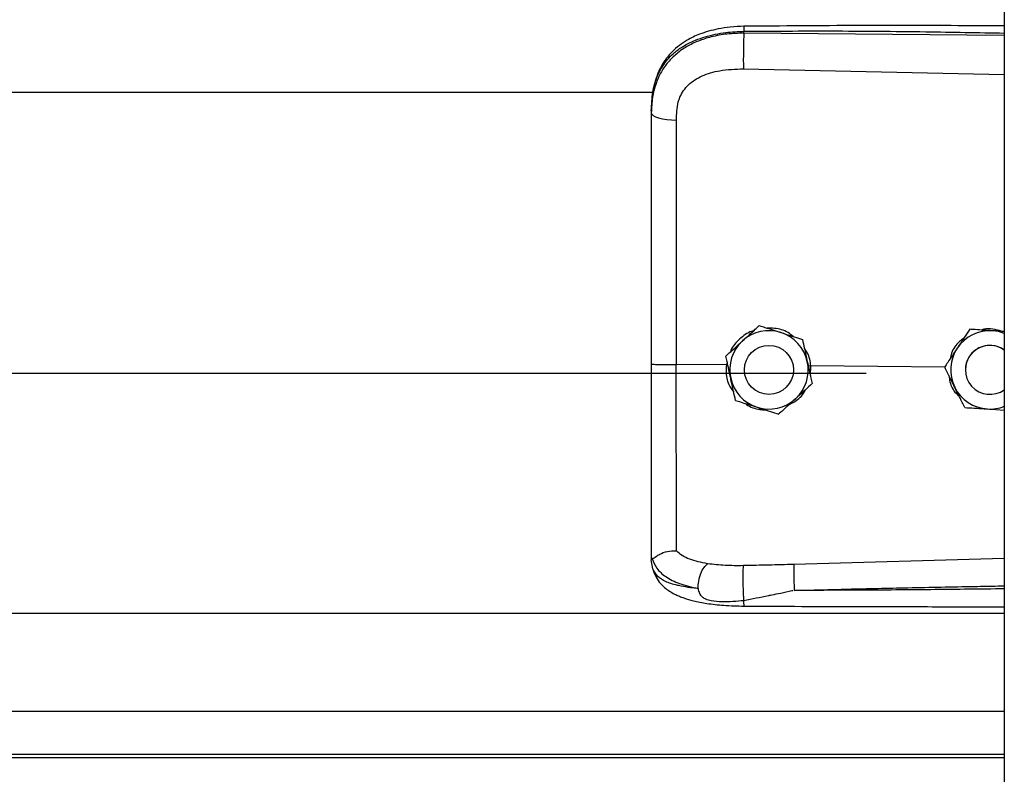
# Model space of a CAD drawing. Header units: inches. Extents: x 170 to 284, y 215 to 248.
# Tile 884 of 1056: x 230.981 to 231.196, y 241.619 to 241.784. Entities that reach past the tile are written whole.
import ezdxf

# ---------------------------------------------------------------- set-up
doc = ezdxf.new("R2010")
doc.units = ezdxf.units.IN
doc.header["$LTSCALE"] = 0.25
doc.header["$MEASUREMENT"] = 0
doc.layers.add('LH TOP OF HOOD', color=7, linetype='Continuous')

msp = doc.modelspace()

# ---------------------------------------------------------------- linework, layer by layer
at = {"layer": 'LH TOP OF HOOD'}
for p, q in [((231.1959333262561, 244.0215643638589), (231.195933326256, 239.8211148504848)), ((231.1390860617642, 241.7810495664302), (231.1390860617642, 241.7814609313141)), ((231.195933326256, 241.7805128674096), (231.1390860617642, 241.7810495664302)), ((231.1389900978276, 241.7732607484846), (231.195933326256, 241.7720511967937)), ((227.2401614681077, 241.768185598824), (231.119382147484, 241.768185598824)), ((231.118890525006, 241.7641263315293), (231.118890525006, 241.7636380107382)), ((231.142461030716, 241.7171944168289), (231.142461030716, 241.7171927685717)), ((231.1884045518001, 241.7163979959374), (231.1884045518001, 241.7163996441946)), ((231.1894534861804, 241.7163317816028), (231.1884045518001, 241.7163996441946)), ((231.1518791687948, 241.7141937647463), (231.1518791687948, 241.7141921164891)), ((231.1351533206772, 241.710538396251), (231.1351533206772, 241.7105367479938)), ((231.135447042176, 241.709192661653), (231.1352617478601, 241.7086031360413)), ((227.193781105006, 241.7067931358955), (231.165765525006, 241.7067931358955)), ((231.1352617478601, 241.7086031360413), (231.1243481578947, 241.7087076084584)), ((231.1352617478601, 241.7086031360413), (231.1352639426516, 241.708602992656)), ((231.1392212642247, 241.7075358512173), (231.1392212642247, 241.7075350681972)), ((231.1499216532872, 241.7075350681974), (231.1499216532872, 241.7075358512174)), ((231.1536994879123, 241.7084265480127), (231.1531514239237, 241.7083725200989)), ((231.1536023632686, 241.7063090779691), (231.1536994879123, 241.7084265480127)), ((231.1536994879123, 241.7084265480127), (231.153701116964, 241.708426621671)), ((231.1829331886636, 241.708146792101), (231.153701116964, 241.708426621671)), ((231.1829192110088, 241.7081750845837), (231.1829192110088, 241.7081767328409)), ((231.1874329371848, 241.7075358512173), (231.1874329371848, 241.7075350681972)), ((231.1539895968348, 241.7045370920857), (231.1539895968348, 241.7045354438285)), ((231.1922297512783, 241.6989934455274), (231.195933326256, 241.6987536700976)), ((231.118890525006, 241.6665849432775), (231.118890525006, 241.6660561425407)), ((231.1192302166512, 241.664070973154), (231.118890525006, 241.6660561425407)), ((231.195933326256, 241.6663794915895), (231.1499976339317, 241.6650476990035)), ((227.163613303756, 241.6544075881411), (231.195933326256, 241.6544075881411)), ((227.163613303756, 241.6330286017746), (231.195933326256, 241.6330286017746)), ((231.195933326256, 241.6235433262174), (227.163613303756, 241.6235433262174)), ((227.163613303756, 241.6229039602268), (231.195933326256, 241.6229039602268))]:
    msp.add_line(p, q, dxfattribs=at)
at = {"layer": 'LH TOP OF HOOD', "flags": 128}
msp.add_lwpolyline([(231.118890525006, 241.7636380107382), (231.1189944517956, 241.7633422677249), (231.1193024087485, 241.7630574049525), (231.119803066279, 241.7627939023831), (231.1204780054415, 241.7625614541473), (231.121302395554, 241.7623686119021), (231.1222459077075, 241.7622224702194), (231.1232738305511, 241.7621284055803), (231.124348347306, 241.7620898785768)], dxfattribs=at)
at = {"layer": 'LH TOP OF HOOD'}
msp.add_circle((231.1445714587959, 241.7075350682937), 0.005350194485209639, dxfattribs=at)
for centre, radius, start, end in [((231.1445714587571, 241.7075358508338), 0.008560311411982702, 72.32793711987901, 132.3279357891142), ((231.1445714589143, 241.7075358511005), 0.00856031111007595, 12.32793744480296, 72.32793758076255), ((231.192783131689, 241.7075358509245), 0.008560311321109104, 86.29353550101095, 146.2935346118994), ((231.1927831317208, 241.7075358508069), 0.008560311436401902, 68.4076756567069, 86.29353576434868), ((231.1445714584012, 241.7075358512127), 0.008560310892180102, 132.3279357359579, 192.3279369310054), ((231.192783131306, 241.7075358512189), 0.008560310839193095, 146.2935348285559, 206.2935362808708), ((231.1927831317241, 241.7075358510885), 0.005350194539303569, 53.92810144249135, 179.9999986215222), ((231.1927831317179, 241.7075350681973), 0.005350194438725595, 53.92810057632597, 306.071899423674), ((231.1445714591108, 241.707535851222), 0.008560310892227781, 312.3279357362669, 12.32793693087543), ((231.1445714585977, 241.7075358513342), 0.008560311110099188, 192.3279374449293, 252.327937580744), ((231.1927831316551, 241.7075358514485), 0.008560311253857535, 206.2935366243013, 266.29353606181), ((231.1445714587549, 241.7075358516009), 0.008560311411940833, 252.3279371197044, 312.3279357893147), ((231.1927831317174, 241.7075358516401), 0.00856031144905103, 266.293535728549, 291.5923243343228)]:
    msp.add_arc(centre, radius, start, end, dxfattribs=at)
for points, knots in [([(231.1391046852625, 241.7825530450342), (231.1381060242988, 241.7825145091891), (231.1362142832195, 241.7824415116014), (231.1329052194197, 241.7819131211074), (231.1296777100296, 241.7810191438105), (231.126930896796, 241.7797148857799), (231.1249450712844, 241.7783922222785), (231.123303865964, 241.7769467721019), (231.1219887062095, 241.775358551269), (231.1209135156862, 241.7736058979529), (231.1200562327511, 241.7716961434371), (231.1193113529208, 241.7691775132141), (231.1190959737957, 241.7672398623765), (231.1189769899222, 241.7661694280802)], [0, 0, 0, 0, 0.09774743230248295, 0.1851607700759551, 0.3306121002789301, 0.4364670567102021, 0.5083182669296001, 0.5850061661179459, 0.6719760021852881, 0.730794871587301, 0.8036787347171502, 0.8915444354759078, 1, 1, 1, 1]), ([(231.139104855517, 241.7825371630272), (231.1391036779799, 241.7825411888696), (231.139099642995, 241.7825549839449), (231.1390944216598, 241.7824400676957), (231.1390878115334, 241.7821472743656), (231.1390867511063, 241.7817313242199), (231.1390860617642, 241.7814609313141)], [0, 0, 0, 0, 0.09787641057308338, 0.3353863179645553, 0.5679606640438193, 1, 1, 1, 1]), ([(231.195933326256, 241.7826359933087), (231.1930341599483, 241.7826507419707), (231.1824062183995, 241.7827048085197), (231.1634627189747, 241.7827414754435), (231.1474194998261, 241.7826173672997), (231.1391046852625, 241.7825530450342)], [0, 0, 0, 0, 0.1530455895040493, 0.561043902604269, 1, 1, 1, 1]), ([(231.118890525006, 241.7641263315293), (231.118953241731, 241.7654827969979), (231.1190716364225, 241.768043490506), (231.1200411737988, 241.7715344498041), (231.1213304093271, 241.7739463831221), (231.1226942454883, 241.7756491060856), (231.1237772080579, 241.776692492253), (231.1248361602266, 241.7775209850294), (231.1258256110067, 241.7781809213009), (231.1270599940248, 241.778875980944), (231.1286540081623, 241.7796016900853), (231.1313177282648, 241.7805097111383), (231.1348528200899, 241.7812696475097), (231.1377593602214, 241.781400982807), (231.1390860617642, 241.7814609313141)], [0, 0, 0, 0, 0.1307156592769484, 0.2467609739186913, 0.3577928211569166, 0.4170971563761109, 0.4791482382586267, 0.5177152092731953, 0.5590896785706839, 0.603294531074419, 0.6633484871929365, 0.7353692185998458, 0.8792082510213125, 0.9999999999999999, 0.9999999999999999, 0.9999999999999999, 0.9999999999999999]), ([(231.1390860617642, 241.7810495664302), (231.1378701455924, 241.7810162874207), (231.135438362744, 241.7809497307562), (231.1320975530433, 241.7803279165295), (231.1291397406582, 241.7793856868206), (231.1265971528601, 241.7781680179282), (231.1243656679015, 241.7766225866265), (231.1224940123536, 241.7747813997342), (231.121013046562, 241.7726510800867), (231.1198374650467, 241.770081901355), (231.1190446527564, 241.7670300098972), (231.1189419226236, 241.7647691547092), (231.118890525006, 241.7636380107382)], [0, 0, 0, 0, 0.1111703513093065, 0.222336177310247, 0.3162781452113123, 0.4102081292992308, 0.5024030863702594, 0.5945790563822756, 0.6845432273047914, 0.774504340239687, 0.8871807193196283, 1, 1, 1, 1]), ([(231.1390860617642, 241.7810495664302), (231.1390643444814, 241.7804737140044), (231.1390192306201, 241.7792774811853), (231.1389782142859, 241.777052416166), (231.1389649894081, 241.7748750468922), (231.1389819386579, 241.7737853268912), (231.1389900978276, 241.7732607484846)], [0, 0, 0, 0, 0.2406941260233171, 0.5000000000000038, 0.7593058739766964, 1, 1, 1, 1]), ([(231.1390860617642, 241.7814609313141), (231.1453919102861, 241.7815002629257), (231.1586309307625, 241.7815828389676), (231.1775805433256, 241.7814016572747), (231.1902210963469, 241.7811806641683), (231.195933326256, 241.7810807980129)], [0, 0, 0, 0, 0.3326703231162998, 0.6984356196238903, 1, 1, 1, 1]), ([(231.1247739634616, 241.7660231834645), (231.1247739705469, 241.7660232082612), (231.1248765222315, 241.7663821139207), (231.1253717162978, 241.7677883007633), (231.1269077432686, 241.7699909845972), (231.1299747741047, 241.7718942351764), (231.1340909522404, 241.7731058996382), (231.1372437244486, 241.773205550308), (231.1389900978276, 241.7732607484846)], [0, 0, 0, 0, 4.497367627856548e-06, 0.06509473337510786, 0.261670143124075, 0.475310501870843, 0.7093656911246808, 1, 1, 1, 1]), ([(231.124348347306, 241.7620898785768), (231.1244183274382, 241.7634145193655), (231.1244883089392, 241.764739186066), (231.1247739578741, 241.7660231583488), (231.1247739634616, 241.7660231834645)], [0, 0, 0, 0, 0.9999804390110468, 0.9999999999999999, 0.9999999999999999, 0.9999999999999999, 0.9999999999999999]), ([(231.118890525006, 241.7636380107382), (231.118890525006, 241.7600078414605), (231.118890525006, 241.7527369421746), (231.118890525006, 241.741656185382), (231.118890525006, 241.7304735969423), (231.118890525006, 241.7195049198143), (231.118890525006, 241.7122570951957), (231.118890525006, 241.7087772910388)], [0, 0, 0, 0, 0.2027568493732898, 0.4061035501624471, 0.6088604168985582, 0.8122072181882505, 1, 1, 1, 1]), ([(231.1243481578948, 241.7087076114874), (231.1243481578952, 241.7087076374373), (231.1243482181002, 241.7120939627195), (231.1243483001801, 241.7191406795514), (231.12434834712, 241.7298138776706), (231.1243483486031, 241.7406899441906), (231.1243483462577, 241.7514772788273), (231.1243483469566, 241.7585523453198), (231.124348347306, 241.7620898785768)], [0, 0, 0, 0, 1.439079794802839e-06, 0.1877923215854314, 0.3908439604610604, 0.59389561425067, 0.7969478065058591, 1, 1, 1, 1]), ([(231.1411817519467, 241.7160293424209), (231.1410465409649, 241.7159992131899), (231.1398947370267, 241.7157425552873), (231.1381374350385, 241.7142837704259), (231.136518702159, 241.7126741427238), (231.1361908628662, 241.711565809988), (231.1361575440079, 241.7114531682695)], [0, 0, 0, 0, 0.05931474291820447, 0.5052766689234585, 0.9497204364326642, 1, 1, 1, 1]), ([(231.1388071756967, 241.7138666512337), (231.1397477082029, 241.7147232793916), (231.1410021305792, 241.7158657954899), (231.1421690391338, 241.716928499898), (231.142461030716, 241.7171944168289)], [0, 0, 0, 0, 0.7497733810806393, 1, 1, 1, 1]), ([(231.1388071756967, 241.713864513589), (231.1397477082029, 241.7147212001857), (231.1410021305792, 241.715863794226), (231.1421690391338, 241.7169267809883), (231.142461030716, 241.7171927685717)], [0, 0, 0, 0, 0.7497733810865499, 1, 1, 1, 1]), ([(231.142461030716, 241.7171944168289), (231.1428587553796, 241.7170677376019), (231.1443635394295, 241.7165884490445), (231.1459805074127, 241.7160733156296), (231.1471700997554, 241.7156943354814)], [0, 0, 0, 0, 0.2643068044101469, 1, 1, 1, 1]), ([(231.142461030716, 241.7171927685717), (231.1428587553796, 241.7170660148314), (231.1443635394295, 241.7165864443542), (231.1459805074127, 241.7160712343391), (231.1471700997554, 241.7156921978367)], [0, 0, 0, 0, 0.2643068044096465, 1, 1, 1, 1]), ([(231.1498315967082, 241.7148462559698), (231.1494748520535, 241.7151363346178), (231.1483112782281, 241.7160824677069), (231.1462597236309, 241.7166499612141), (231.1446901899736, 241.7166537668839), (231.1441542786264, 241.7166550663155)], [0, 0, 0, 0, 0.2255168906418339, 0.7355556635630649, 1, 1, 1, 1]), ([(231.1471700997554, 241.7156943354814), (231.1473564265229, 241.7156349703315), (231.1488137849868, 241.7151706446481), (231.1504118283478, 241.7146614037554), (231.1517362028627, 241.7142393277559), (231.1518791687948, 241.7141937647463)], [0, 0, 0, 0, 0.1156468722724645, 0.9045342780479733, 0.9999999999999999, 0.9999999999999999, 0.9999999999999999, 0.9999999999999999]), ([(231.1471700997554, 241.7156921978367), (231.1473564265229, 241.7156328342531), (231.1488137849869, 241.7151685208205), (231.1504118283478, 241.7146594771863), (231.1517362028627, 241.7142376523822), (231.1518791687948, 241.7141921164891)], [0, 0, 0, 0, 0.1156468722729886, 0.9045342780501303, 1, 1, 1, 1]), ([(231.1884045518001, 241.7163996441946), (231.1880247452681, 241.715830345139), (231.1872561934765, 241.7146783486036), (231.1863200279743, 241.7132750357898), (231.1857840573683, 241.7124715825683), (231.1856618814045, 241.7122884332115)], [0, 0, 0, 0, 0.4299704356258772, 0.8700602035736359, 1, 1, 1, 1]), ([(231.1884045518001, 241.7163979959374), (231.1880247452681, 241.7158285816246), (231.1872561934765, 241.7146763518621), (231.1863200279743, 241.7132729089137), (231.1857840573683, 241.7124694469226), (231.1856618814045, 241.7122862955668)], [0, 0, 0, 0, 0.42997043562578, 0.8700602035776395, 0.9999999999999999, 0.9999999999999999, 0.9999999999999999, 0.9999999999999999]), ([(231.1933365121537, 241.7160782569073), (231.192066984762, 241.7161605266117), (231.1903737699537, 241.7162702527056), (231.1887986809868, 241.716372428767), (231.1884045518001, 241.7163979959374)], [0, 0, 0, 0, 0.749773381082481, 1, 1, 1, 1]), ([(231.1954080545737, 241.7159461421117), (231.1947471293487, 241.7161462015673), (231.1934767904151, 241.7165307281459), (231.1919135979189, 241.716555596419), (231.1911336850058, 241.7162934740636), (231.1909578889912, 241.71623439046)], [0, 0, 0, 0, 0.4565421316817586, 0.8775020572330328, 1, 1, 1, 1]), ([(231.195933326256, 241.7159101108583), (231.1952903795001, 241.7159517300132), (231.1944315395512, 241.7160073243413), (231.1935564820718, 241.7160640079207), (231.1933365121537, 241.7160782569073)], [0, 0, 0, 0, 0.74862232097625, 0.9999999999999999, 0.9999999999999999, 0.9999999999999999, 0.9999999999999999]), ([(231.1351533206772, 241.710538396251), (231.1356593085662, 241.7109993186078), (231.1366831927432, 241.7119320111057), (231.1379303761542, 241.713068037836), (231.1386444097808, 241.7137183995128), (231.1388071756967, 241.7138666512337)], [0, 0, 0, 0, 0.4299704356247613, 0.8700602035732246, 1, 1, 1, 1]), ([(231.1351533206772, 241.7105367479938), (231.1356593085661, 241.7109975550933), (231.1366831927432, 241.7119300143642), (231.1379303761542, 241.7130659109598), (231.1386444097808, 241.7137162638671), (231.1388071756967, 241.713864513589)], [0, 0, 0, 0, 0.4299704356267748, 0.8700602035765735, 1, 1, 1, 1]), ([(231.1518791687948, 241.7141937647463), (231.1520252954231, 241.7135251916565), (231.1523209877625, 241.7121723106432), (231.1526811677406, 241.7105243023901), (231.1528873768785, 241.7095807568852), (231.1529343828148, 241.7093656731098)], [0, 0, 0, 0, 0.4299704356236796, 0.8700602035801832, 1, 1, 1, 1]), ([(231.1518791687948, 241.7141921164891), (231.1520252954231, 241.713523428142), (231.1523209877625, 241.7121703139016), (231.1526811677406, 241.710522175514), (231.1528873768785, 241.7095786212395), (231.1529343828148, 241.709363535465)], [0, 0, 0, 0, 0.4299704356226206, 0.8700602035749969, 1, 1, 1, 1]), ([(231.1870625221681, 241.714388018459), (231.1867429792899, 241.7141700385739), (231.1855895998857, 241.7133832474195), (231.1844962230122, 241.7117826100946), (231.1841983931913, 241.7103778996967), (231.1841102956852, 241.7099623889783)], [0, 0, 0, 0, 0.2125142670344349, 0.7670631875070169, 1, 1, 1, 1]), ([(231.153701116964, 241.708426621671), (231.1537011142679, 241.7084266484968), (231.1536030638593, 241.709402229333), (231.153343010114, 241.7107944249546), (231.1525385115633, 241.7118838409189), (231.1523190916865, 241.7121809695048)], [0, 0, 0, 0, 1.999769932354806e-05, 0.7272642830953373, 1, 1, 1, 1]), ([(231.1856618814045, 241.7122884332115), (231.1849558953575, 241.7112300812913), (231.1840142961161, 241.7098185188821), (231.1831383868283, 241.7085053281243), (231.1829192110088, 241.7081767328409)], [0, 0, 0, 0, 0.7497733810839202, 1, 1, 1, 1]), ([(231.1856618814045, 241.7122862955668), (231.1849558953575, 241.7112280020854), (231.184014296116, 241.7098165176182), (231.1831383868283, 241.7085036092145), (231.1829192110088, 241.7081750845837)], [0, 0, 0, 0, 0.7497733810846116, 1, 1, 1, 1]), ([(231.1362085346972, 241.7057081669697), (231.1359369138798, 241.7069510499), (231.1355746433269, 241.7086087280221), (231.1352376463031, 241.7101508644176), (231.1351533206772, 241.7105367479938)], [0, 0, 0, 0, 0.7497733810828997, 1, 1, 1, 1]), ([(231.1529343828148, 241.7093656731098), (231.1532060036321, 241.7081227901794), (231.1535682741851, 241.7064651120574), (231.1539052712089, 241.7049229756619), (231.1539895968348, 241.7045370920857)], [0, 0, 0, 0, 0.7497733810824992, 1, 1, 1, 1]), ([(231.1529343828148, 241.709363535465), (231.1532060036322, 241.7081207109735), (231.1535682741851, 241.7064631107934), (231.1539052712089, 241.7049212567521), (231.1539895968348, 241.7045354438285)], [0, 0, 0, 0, 0.7497733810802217, 1, 1, 1, 1]), ([(231.118890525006, 241.7087772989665), (231.118890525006, 241.7057399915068), (231.118890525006, 241.6995645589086), (231.118890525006, 241.6907775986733), (231.118890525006, 241.6826110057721), (231.118890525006, 241.6760309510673), (231.118890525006, 241.6706462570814), (231.118890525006, 241.6679457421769), (231.118890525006, 241.6665849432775)], [0, 0, 0, 0, 0.1870908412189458, 0.3803918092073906, 0.5558755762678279, 0.7364481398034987, 0.8671952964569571, 1, 1, 1, 1]), ([(231.1243483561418, 241.6680170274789), (231.1243483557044, 241.6682797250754), (231.1243483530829, 241.6698542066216), (231.1243483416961, 241.6732856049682), (231.1243482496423, 241.6788869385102), (231.124347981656, 241.685326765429), (231.1243476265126, 241.692552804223), (231.1243473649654, 241.7004276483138), (231.1243474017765, 241.7059556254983), (231.1243474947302, 241.7087075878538), (231.1243474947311, 241.7087076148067)], [0, 0, 0, 0, 0.03155846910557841, 0.1891461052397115, 0.3467338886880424, 0.5043277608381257, 0.6619226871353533, 0.8309600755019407, 0.9999983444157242, 1, 1, 1, 1]), ([(231.1352639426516, 241.708602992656), (231.1352301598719, 241.7081491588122), (231.1351234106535, 241.7067151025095), (231.1355400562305, 241.7045526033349), (231.1364915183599, 241.7031962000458), (231.1368779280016, 241.7026453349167)], [0, 0, 0, 0, 0.2156616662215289, 0.6814629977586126, 1, 1, 1, 1]), ([(231.1851085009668, 241.7037438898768), (231.185021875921, 241.7039192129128), (231.1843443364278, 241.7052905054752), (231.1836013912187, 241.7067942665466), (231.1829856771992, 241.7080405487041), (231.1829192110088, 241.7081750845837)], [0, 0, 0, 0, 0.1156468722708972, 0.9045342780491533, 1, 1, 1, 1]), ([(231.1372637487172, 241.7008800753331), (231.1371176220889, 241.701548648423), (231.1368219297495, 241.7029015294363), (231.1364617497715, 241.7045495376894), (231.1362555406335, 241.7054930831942), (231.1362085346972, 241.7057081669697)], [0, 0, 0, 0, 0.4299704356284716, 0.8700602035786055, 1, 1, 1, 1]), ([(231.1539895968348, 241.7045354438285), (231.1534836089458, 241.7040745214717), (231.1524597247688, 241.7031418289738), (231.1512125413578, 241.7020058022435), (231.1504985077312, 241.7013554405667), (231.1503357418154, 241.7012071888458)], [0, 0, 0, 0, 0.4299704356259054, 0.8700602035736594, 0.9999999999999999, 0.9999999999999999, 0.9999999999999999, 0.9999999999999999]), ([(231.1838551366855, 241.7062807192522), (231.1839036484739, 241.7058188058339), (231.1840502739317, 241.7044226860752), (231.1848959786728, 241.702826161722), (231.185830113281, 241.7020176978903), (231.1860595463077, 241.7018191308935)], [0, 0, 0, 0, 0.2716700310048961, 0.8211147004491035, 1, 1, 1, 1]), ([(231.1489787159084, 241.6999712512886), (231.1494874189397, 241.7002333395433), (231.150893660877, 241.7009578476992), (231.1521341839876, 241.7021892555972), (231.1525134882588, 241.703168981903), (231.1525265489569, 241.7032027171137)], [0, 0, 0, 0, 0.3536960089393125, 0.9777456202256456, 0.9999999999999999, 0.9999999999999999, 0.9999999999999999, 0.9999999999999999]), ([(231.1872977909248, 241.6993131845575), (231.1871128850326, 241.6996873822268), (231.1864132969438, 241.7011031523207), (231.1856615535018, 241.7026245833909), (231.1851085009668, 241.7037438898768)], [0, 0, 0, 0, 0.2643068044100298, 1, 1, 1, 1]), ([(231.1372637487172, 241.7008800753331), (231.1376614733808, 241.7007533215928), (231.1391662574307, 241.7002737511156), (231.1407832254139, 241.6997585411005), (231.1419728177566, 241.6993795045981)], [0, 0, 0, 0, 0.2643068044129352, 1, 1, 1, 1]), ([(231.1503357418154, 241.7012071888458), (231.149395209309, 241.7003505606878), (231.1481407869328, 241.6992080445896), (231.1469738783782, 241.6981453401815), (231.146681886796, 241.6978794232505)], [0, 0, 0, 0, 0.749773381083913, 1, 1, 1, 1]), ([(231.1394223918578, 241.7001921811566), (231.1395017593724, 241.700125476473), (231.1403748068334, 241.6993917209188), (231.1419449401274, 241.6989125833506), (231.1433794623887, 241.6988281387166), (231.1437770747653, 241.6988047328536)], [0, 0, 0, 0, 0.06740964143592, 0.7415101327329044, 1, 1, 1, 1]), ([(231.1419728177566, 241.6993795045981), (231.1421591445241, 241.6993201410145), (231.143616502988, 241.6988558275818), (231.145214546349, 241.6983467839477), (231.1465389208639, 241.6979249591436), (231.146681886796, 241.6978794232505)], [0, 0, 0, 0, 0.1156468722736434, 0.9045342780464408, 0.9999999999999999, 0.9999999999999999, 0.9999999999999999, 0.9999999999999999]), ([(231.1872977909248, 241.6993131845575), (231.187980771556, 241.6992688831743), (231.1893628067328, 241.699179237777), (231.1910462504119, 241.6990701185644), (231.192010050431, 241.6990076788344), (231.1922297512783, 241.6989934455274)], [0, 0, 0, 0, 0.4299704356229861, 0.8700602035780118, 1, 1, 1, 1]), ([(231.1190875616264, 241.6663346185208), (231.1191366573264, 241.6663260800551), (231.1192374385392, 241.666308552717), (231.1195291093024, 241.6664947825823), (231.1199945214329, 241.666825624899), (231.1208707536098, 241.6674056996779), (231.1223499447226, 241.6680238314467), (231.1236907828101, 241.6680199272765), (231.124348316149, 241.6680180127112)], [0, 0, 0, 0, 0.1136768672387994, 0.2333502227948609, 0.3620694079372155, 0.5019163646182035, 0.7557448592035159, 0.9999999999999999, 0.9999999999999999, 0.9999999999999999, 0.9999999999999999]), ([(231.1311825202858, 241.6651930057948), (231.1298089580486, 241.6654808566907), (231.1277245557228, 241.6659176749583), (231.1255487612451, 241.6669583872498), (231.1247497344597, 241.6676636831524), (231.1243483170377, 241.6680180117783)], [0, 0, 0, 0, 0.4901989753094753, 0.7438846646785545, 1, 1, 1, 1]), ([(231.118890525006, 241.6665849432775), (231.1188905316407, 241.6665836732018), (231.118890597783, 241.6665710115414), (231.1188977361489, 241.6664668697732), (231.1189961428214, 241.6663885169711), (231.1190838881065, 241.6663186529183)], [0, 0, 0, 0, 0.01193493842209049, 0.1189819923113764, 1, 1, 1, 1]), ([(231.1190833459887, 241.6663344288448), (231.1193589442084, 241.6656124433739), (231.1199250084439, 241.6641295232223), (231.121977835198, 241.6622962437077), (231.1249660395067, 241.6607382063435), (231.1276931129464, 241.6601150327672), (231.1290929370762, 241.6597951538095)], [0, 0, 0, 0, 0.2305257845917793, 0.473487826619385, 0.7297379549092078, 1, 1, 1, 1]), ([(231.1290918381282, 241.6597934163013), (231.1285455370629, 241.6598505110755), (231.1272405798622, 241.6599868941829), (231.1258418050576, 241.6602150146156), (231.1248868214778, 241.6604088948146), (231.1236534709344, 241.660686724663), (231.1219671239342, 241.6612529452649), (231.1201473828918, 241.6623784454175), (231.1195418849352, 241.6634958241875), (231.1192302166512, 241.664070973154)], [0, 0, 0, 0, 0.1091879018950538, 0.260818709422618, 0.3077983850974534, 0.3355235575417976, 0.5627886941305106, 0.7749539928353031, 1, 1, 1, 1]), ([(231.1192471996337, 241.6640249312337), (231.1194361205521, 241.6634380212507), (231.1197908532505, 241.6623359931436), (231.1208039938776, 241.6609174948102), (231.1219330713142, 241.6598415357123), (231.123080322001, 241.6590446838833), (231.1241275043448, 241.6584882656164), (231.1250704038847, 241.6580761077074), (231.1263158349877, 241.6576097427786), (231.1282607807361, 241.6570492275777), (231.1311398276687, 241.6564877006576), (231.13487347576, 241.6560654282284), (231.1376548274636, 241.6559979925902), (231.1391430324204, 241.6559619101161)], [0, 0, 0, 0, 0.09843102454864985, 0.1848217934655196, 0.2573083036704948, 0.3158871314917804, 0.3722739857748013, 0.4121400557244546, 0.4615923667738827, 0.5575876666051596, 0.6828759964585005, 0.8303179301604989, 1, 1, 1, 1]), ([(231.1290929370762, 241.6597951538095), (231.1291179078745, 241.6603254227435), (231.1291697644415, 241.6614266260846), (231.1296456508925, 241.6630884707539), (231.1303497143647, 241.6644746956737), (231.130911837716, 241.6649595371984), (231.1311825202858, 241.6651930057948)], [0, 0, 0, 0, 0.2407679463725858, 0.5000000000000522, 0.7592320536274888, 1, 1, 1, 1]), ([(231.1390119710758, 241.6647855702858), (231.1376599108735, 241.6647782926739), (231.134957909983, 241.6647637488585), (231.1324512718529, 241.6650482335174), (231.1311989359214, 241.6651903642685)], [0, 0, 0, 0, 0.5003922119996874, 1, 1, 1, 1]), ([(231.1390973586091, 241.6572150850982), (231.139081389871, 241.6574556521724), (231.13904770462, 241.6579631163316), (231.1390028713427, 241.6589732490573), (231.1389658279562, 241.6601606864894), (231.138943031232, 241.6614325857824), (231.138937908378, 241.6626360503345), (231.138950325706, 241.6636319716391), (231.1389754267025, 241.6643713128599), (231.1390002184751, 241.6646523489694), (231.1390119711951, 241.6647855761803)], [0, 0, 0, 0, 0.1098512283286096, 0.2317256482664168, 0.3631776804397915, 0.5000000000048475, 0.6368223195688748, 0.7682743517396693, 0.8901487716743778, 1, 1, 1, 1]), ([(231.1499976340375, 241.6650477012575), (231.1481664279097, 241.664999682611), (231.1445038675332, 241.6649036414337), (231.1408426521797, 241.6648249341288), (231.1390119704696, 241.6647855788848)], [0, 0, 0, 0, 0.4999797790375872, 1, 1, 1, 1]), ([(231.1499974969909, 241.6650476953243), (231.1499900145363, 241.6648088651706), (231.1499785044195, 241.6644414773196), (231.1499797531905, 241.6635795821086), (231.1499871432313, 241.6628047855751), (231.1500015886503, 241.6619442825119), (231.1500273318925, 241.660784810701), (231.1500550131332, 241.6599414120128), (231.1500730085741, 241.6593931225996)], [0, 0, 0, 0, 0.2394508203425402, 0.3683426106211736, 0.4999696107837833, 0.6316010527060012, 0.7605056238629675, 1, 1, 1, 1]), ([(231.1290920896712, 241.6597902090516), (231.1291666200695, 241.6594198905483), (231.1292705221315, 241.6589036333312), (231.1296422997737, 241.6583062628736), (231.1300629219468, 241.6578733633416), (231.1308666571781, 241.6574288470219), (231.132343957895, 241.6570673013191), (231.1351048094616, 241.6568271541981), (231.1375015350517, 241.6570600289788), (231.1390973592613, 241.6572150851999)], [0, 0, 0, 0, 0.1001269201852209, 0.139585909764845, 0.1897135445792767, 0.2582342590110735, 0.3697357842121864, 0.5803479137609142, 1, 1, 1, 1]), ([(231.1500732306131, 241.6593907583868), (231.1539732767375, 241.6594900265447), (231.1622433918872, 241.6597005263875), (231.1753553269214, 241.6599826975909), (231.1863032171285, 241.6601952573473), (231.1933193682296, 241.6603233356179), (231.1954943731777, 241.6603613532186), (231.195933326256, 241.6603690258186)], [0, 0, 0, 0, 0.2551597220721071, 0.5410705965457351, 0.8577348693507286, 0.9712884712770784, 1, 1, 1, 1]), ([(231.195933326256, 241.6597239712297), (231.1933356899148, 241.6596920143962), (231.1882696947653, 241.6596296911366), (231.1807055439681, 241.6595488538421), (231.1730533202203, 241.6594795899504), (231.16529531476, 241.6594280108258), (231.1575727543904, 241.6593949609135), (231.1525358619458, 241.6593921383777), (231.150073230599, 241.6593907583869)], [0, 0, 0, 0, 0.1699411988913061, 0.3314248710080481, 0.4948424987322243, 0.6705311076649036, 0.838916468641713, 1, 1, 1, 1]), ([(231.1390973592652, 241.6572150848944), (231.1408767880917, 241.657561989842), (231.1426643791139, 241.657910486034), (231.1444823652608, 241.6582778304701), (231.1445533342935, 241.6582921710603), (231.1447884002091, 241.6583396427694), (231.1456566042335, 241.6585160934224), (231.1472969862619, 241.658831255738), (231.1488296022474, 241.6591945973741), (231.1497286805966, 241.6593545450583), (231.1498057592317, 241.6593682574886)], [0, 0, 0, 0, 0.5022751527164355, 0.5045790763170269, 0.5086566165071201, 0.522130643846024, 0.5703313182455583, 0.7514263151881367, 0.9786895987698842, 1, 1, 1, 1]), ([(231.1391431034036, 241.6559838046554), (231.1391424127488, 241.6559769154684), (231.1391358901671, 241.6559118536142), (231.13912498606, 241.6561015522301), (231.1391108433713, 241.6564284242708), (231.1391021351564, 241.6568609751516), (231.1390982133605, 241.6571517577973), (231.1390973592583, 241.6572150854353)], [0, 0, 0, 0, 0.03436729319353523, 0.3245665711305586, 0.621014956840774, 0.9174633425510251, 1, 1, 1, 1]), ([(231.1391430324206, 241.655961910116), (231.1433382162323, 241.6559403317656), (231.152313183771, 241.6558941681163), (231.1666555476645, 241.6558525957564), (231.1813905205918, 241.655828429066), (231.1913453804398, 241.6558249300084), (231.195933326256, 241.6558233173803)], [0, 0, 0, 0, 0.2216322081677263, 0.4741489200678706, 0.7576483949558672, 1, 1, 1, 1])]:
    msp.add_open_spline(points, degree=3, knots=knots, dxfattribs=at)
msp.add_open_spline([(231.1188905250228, 241.708777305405), (231.1189716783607, 241.7087683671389), (231.1191339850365, 241.7087504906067), (231.1203867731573, 241.7087277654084), (231.122184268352, 241.7087115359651), (231.1236264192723, 241.7087089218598), (231.1243474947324, 241.7087076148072)], degree=3, dxfattribs=at)

doc.saveas('drawing.dxf')
